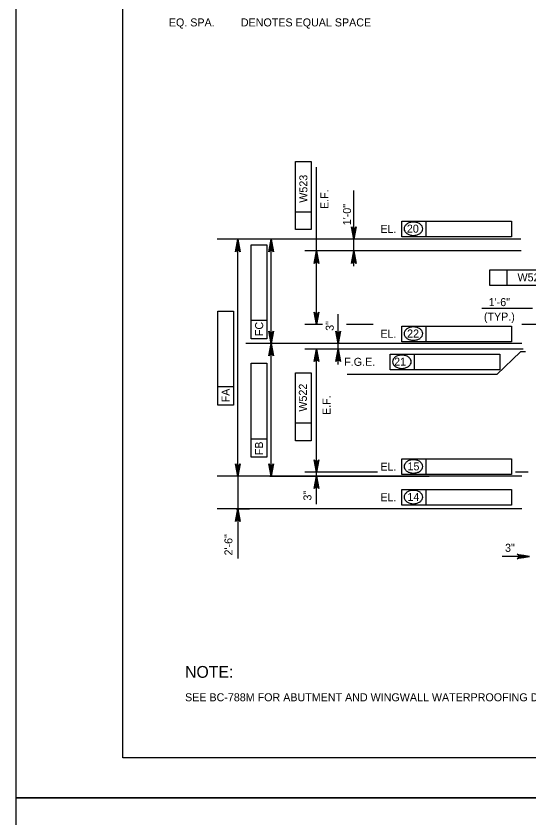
# Model space of a CAD drawing. Extents: x 638340 to 640242, y 295465 to 298435.
# Drawn here: x 638435.5 to 638627.7, y 296052 to 296352.5 of the extents above; entities that cross this region are included whole.
import ezdxf

# ---------------------------------------------------------------- set-up
doc = ezdxf.new("R2010")
doc.units = 0
for name, color, linetype in [('2', 7, 'Continuous'), ('4', 7, 'Continuous'), ('Level 3', 7, 'Continuous'), ('Level 4', 7, 'Continuous'), ('PLT-BNDY', 7, 'Continuous')]:
    doc.layers.add(name, color=color, linetype=linetype)

msp = doc.modelspace()

# ---------------------------------------------------------------- linework, layer by layer
at = {"layer": '2'}
for p, q in [((638475.46, 296074.46), (638475.46, 296638.46)), ((639261.46, 296074.46), (638475.46, 296074.46))]:
    msp.add_line(p, q, dxfattribs=at)
at = {"layer": 'Level 3'}
for p, q in [((638628.98, 296242.86), (638610.01, 296242.86)), ((638626.39, 296226.73), (638624.44, 296226.73))]:
    msp.add_line(p, q, dxfattribs=at)
at = {"layer": 'Level 4'}
for p, q in [((638540.22, 296272.48), (638540.22, 296297.97)), ((638540.22, 296297.97), (638546.11, 296297.97)), ((638546.11, 296297.97), (638546.11, 296272.48)), ((638548.09, 296239.81), (638548.09, 296295.95)), ((638562.03, 296258.82), (638562.03, 296287.12)), ((638546.11, 296279.06), (638540.22, 296279.06)), ((638580.01, 296275.65), (638621.14, 296275.65)), ((638580.01, 296269.76), (638580.01, 296275.65)), ((638589.16, 296269.76), (638589.16, 296275.65)), ((638621.14, 296275.65), (638621.14, 296269.76)), ((638546.11, 296272.48), (638540.22, 296272.48)), ((638624.66, 296268.85), (638510.77, 296268.85)), ((638526.11, 296268.85), (638514.16, 296268.85)), ((638543.48, 296268.85), (638526.69, 296268.85)), ((638590.42, 296268.85), (638554.66, 296268.85)), ((638621.14, 296269.76), (638580.01, 296269.76)), ((638518.58, 296183.01), (638518.58, 296265.9)), ((638523.59, 296231.54), (638523.59, 296266.78)), ((638523.59, 296266.78), (638529.48, 296266.78)), ((638529.48, 296266.78), (638529.48, 296231.54)), ((638531.11, 296232.75), (638531.11, 296265.9)), ((638624.77, 296264.49), (638543.67, 296264.49)), ((638612.96, 296257.37), (638638.45, 296257.37)), ((638612.96, 296251.48), (638612.96, 296257.37)), ((638619.54, 296251.48), (638619.54, 296257.37)), ((638638.45, 296251.48), (638612.96, 296251.48)), ((638511.07, 296206.68), (638511.07, 296241.91)), ((638511.07, 296241.91), (638516.96, 296241.91)), ((638516.96, 296241.91), (638516.96, 296206.68)), ((638556.15, 296221.98), (638556.15, 296240.75)), ((638529.48, 296238.38), (638523.59, 296238.38)), ((638550.3, 296236.86), (638543.67, 296236.86)), ((638569.33, 296236.86), (638559.33, 296236.86)), ((638580.01, 296236.34), (638621.14, 296236.34)), ((638580.01, 296230.45), (638580.01, 296236.34)), ((638589.16, 296230.45), (638589.16, 296236.34)), ((638621.14, 296236.34), (638621.14, 296230.45)), ((638641.03, 296236.86), (638625.04, 296236.86)), ((638624.94, 296229.8), (638521.51, 296229.8)), ((638529.48, 296231.54), (638523.59, 296231.54)), ((638596.82, 296229.8), (638526.69, 296229.8)), ((638590.42, 296229.8), (638526.69, 296229.8)), ((638621.14, 296230.45), (638580.01, 296230.45)), ((638531.11, 296183.01), (638531.11, 296226.85)), ((638625.54, 296227.65), (638543.67, 296227.65)), ((638575.67, 296225.79), (638616.8, 296225.79)), ((638575.67, 296219.9), (638575.67, 296225.79)), ((638584.82, 296219.9), (638584.82, 296225.79)), ((638624.44, 296226.73), (638615.62, 296218.23)), ((638616.8, 296225.79), (638616.8, 296219.9)), ((638548.09, 296180.07), (638548.09, 296224.7)), ((638523.59, 296187.15), (638523.59, 296222.39)), ((638523.59, 296222.39), (638529.48, 296222.39)), ((638529.48, 296222.39), (638529.48, 296187.15)), ((638616.8, 296219.9), (638575.67, 296219.9)), ((638540.22, 296193.31), (638540.22, 296218.8)), ((638540.22, 296218.8), (638546.11, 296218.8)), ((638546.11, 296218.8), (638546.11, 296193.31)), ((638615.62, 296218.23), (638559.59, 296218.23)), ((638516.96, 296213.51), (638511.07, 296213.51)), ((638516.96, 296206.68), (638511.07, 296206.68)), ((638546.11, 296199.89), (638540.22, 296199.89)), ((638529.48, 296193.99), (638523.59, 296193.99)), ((638546.11, 296193.31), (638540.22, 296193.31)), ((638529.48, 296187.15), (638523.59, 296187.15)), ((638580.01, 296186.55), (638621.14, 296186.55)), ((638580.01, 296180.65), (638580.01, 296186.55)), ((638589.16, 296180.65), (638589.16, 296186.55)), ((638621.14, 296186.55), (638621.14, 296180.65)), ((638570.94, 296181.6), (638543.67, 296181.6)), ((638621.14, 296180.65), (638580.01, 296180.65)), ((638627.41, 296181.6), (638622.65, 296181.6)), ((638624.94, 296180.07), (638510.77, 296180.07)), ((638526.11, 296180.07), (638514.16, 296180.07)), ((638518.58, 296180.07), (638518.58, 296167.79)), ((638596.82, 296180.07), (638526.69, 296180.07)), ((638530.51, 296180.07), (638590.25, 296180.07)), ((638548.09, 296169.52), (638548.09, 296177.12)), ((638580.01, 296175.08), (638621.14, 296175.08)), ((638580.01, 296169.19), (638580.01, 296175.08)), ((638589.16, 296169.19), (638589.16, 296175.08)), ((638621.14, 296175.08), (638621.14, 296169.19)), ((638621.14, 296169.19), (638580.01, 296169.19)), ((638551.55, 296167.79), (638510.77, 296167.79)), ((638517.99, 296167.79), (638523, 296167.79)), ((638624.94, 296167.79), (638551.55, 296167.79)), ((638518.58, 296164.84), (638518.58, 296149.21)), ((638622.03, 296149.98), (638617.66, 296149.98)), ((638624.98, 296149.98), (638622.03, 296149.98))]:
    msp.add_line(p, q, dxfattribs=at)
for points in [[(638562.03, 296268.85), (638561.16, 296273.5), (638561.41, 296273.14), (638561.72, 296272.96), (638562.03, 296272.9), (638562.34, 296272.96), (638562.65, 296273.14), (638562.9, 296273.5), (638562.03, 296268.85), (638562.65, 296273.14), (638562.34, 296272.96), (638562.03, 296268.85), (638562.03, 296272.9), (638561.72, 296272.96), (638562.03, 296268.85), (638561.41, 296273.14)], [(638518.58, 296268.85), (638519.46, 296264.2), (638519.21, 296264.55), (638518.9, 296264.74), (638518.58, 296264.79), (638518.27, 296264.74), (638517.96, 296264.55), (638517.71, 296264.2), (638518.58, 296268.85), (638517.96, 296264.55), (638518.27, 296264.74), (638518.58, 296268.85), (638518.58, 296264.79), (638518.9, 296264.74), (638518.58, 296268.85), (638519.21, 296264.55)], [(638531.11, 296268.85), (638531.98, 296264.2), (638531.73, 296264.55), (638531.42, 296264.74), (638531.11, 296264.79), (638530.8, 296264.74), (638530.48, 296264.55), (638530.24, 296264.2), (638531.11, 296268.85), (638530.48, 296264.55), (638530.8, 296264.74), (638531.11, 296268.85), (638531.11, 296264.79), (638531.42, 296264.74), (638531.11, 296268.85), (638531.73, 296264.55)], [(638548.09, 296264.49), (638548.97, 296259.84), (638548.72, 296260.2), (638548.41, 296260.38), (638548.09, 296260.44), (638547.78, 296260.38), (638547.47, 296260.2), (638547.22, 296259.84), (638548.09, 296264.49), (638547.47, 296260.2), (638547.78, 296260.38), (638548.09, 296264.49), (638548.09, 296260.44), (638548.41, 296260.38), (638548.09, 296264.49), (638548.72, 296260.2)], [(638562.03, 296264.49), (638562.9, 296259.84), (638562.65, 296260.2), (638562.34, 296260.38), (638562.03, 296260.44), (638561.72, 296260.38), (638561.41, 296260.2), (638561.16, 296259.84), (638562.03, 296264.49), (638561.41, 296260.2), (638561.72, 296260.38), (638562.03, 296264.49), (638562.03, 296260.44), (638562.34, 296260.38), (638562.03, 296264.49), (638562.65, 296260.2)], [(638548.09, 296236.86), (638547.22, 296241.51), (638547.47, 296241.15), (638547.78, 296240.97), (638548.09, 296240.91), (638548.41, 296240.97), (638548.72, 296241.15), (638548.97, 296241.51), (638548.09, 296236.86), (638548.72, 296241.15), (638548.41, 296240.97), (638548.09, 296236.86), (638548.09, 296240.91), (638547.78, 296240.97), (638548.09, 296236.86), (638547.47, 296241.15)], [(638531.11, 296229.8), (638530.24, 296234.45), (638530.48, 296234.09), (638530.8, 296233.91), (638531.11, 296233.85), (638531.42, 296233.91), (638531.73, 296234.09), (638531.98, 296234.45), (638531.11, 296229.8), (638531.73, 296234.09), (638531.42, 296233.91), (638531.11, 296229.8), (638531.11, 296233.85), (638530.8, 296233.91), (638531.11, 296229.8), (638530.48, 296234.09)], [(638556.15, 296229.8), (638555.28, 296234.45), (638555.53, 296234.09), (638555.84, 296233.91), (638556.15, 296233.85), (638556.46, 296233.91), (638556.78, 296234.09), (638557.02, 296234.45), (638556.15, 296229.8), (638556.78, 296234.09), (638556.46, 296233.91), (638556.15, 296229.8), (638556.15, 296233.85), (638555.84, 296233.91), (638556.15, 296229.8), (638555.53, 296234.09)], [(638531.11, 296229.8), (638531.98, 296225.15), (638531.73, 296225.51), (638531.42, 296225.69), (638531.11, 296225.75), (638530.8, 296225.69), (638530.48, 296225.51), (638530.24, 296225.15), (638531.11, 296229.8), (638530.48, 296225.51), (638530.8, 296225.69), (638531.11, 296229.8), (638531.11, 296225.75), (638531.42, 296225.69), (638531.11, 296229.8), (638531.73, 296225.51)], [(638548.09, 296227.65), (638548.97, 296223), (638548.72, 296223.36), (638548.41, 296223.54), (638548.09, 296223.6), (638547.78, 296223.54), (638547.47, 296223.36), (638547.22, 296223), (638548.09, 296227.65), (638547.47, 296223.36), (638547.78, 296223.54), (638548.09, 296227.65), (638548.09, 296223.6), (638548.41, 296223.54), (638548.09, 296227.65), (638548.72, 296223.36)], [(638556.15, 296227.65), (638557.02, 296223), (638556.78, 296223.36), (638556.46, 296223.54), (638556.15, 296223.6), (638555.84, 296223.54), (638555.53, 296223.36), (638555.28, 296223), (638556.15, 296227.65), (638555.53, 296223.36), (638555.84, 296223.54), (638556.15, 296227.65), (638556.15, 296223.6), (638556.46, 296223.54), (638556.15, 296227.65), (638556.78, 296223.36)], [(638518.58, 296180.07), (638517.71, 296184.72), (638517.96, 296184.36), (638518.27, 296184.17), (638518.58, 296184.12), (638518.9, 296184.17), (638519.21, 296184.36), (638519.46, 296184.72), (638518.58, 296180.07), (638519.21, 296184.36), (638518.9, 296184.17), (638518.58, 296180.07), (638518.58, 296184.12), (638518.27, 296184.17), (638518.58, 296180.07), (638517.96, 296184.36)], [(638531.11, 296180.07), (638530.24, 296184.72), (638530.48, 296184.36), (638530.8, 296184.17), (638531.11, 296184.12), (638531.42, 296184.17), (638531.73, 296184.36), (638531.98, 296184.72), (638531.11, 296180.07), (638531.73, 296184.36), (638531.42, 296184.17), (638531.11, 296180.07), (638531.11, 296184.12), (638530.8, 296184.17), (638531.11, 296180.07), (638530.48, 296184.36)], [(638548.09, 296181.6), (638547.22, 296186.25), (638547.47, 296185.9), (638547.78, 296185.71), (638548.09, 296185.66), (638548.41, 296185.71), (638548.72, 296185.9), (638548.97, 296186.25), (638548.09, 296181.6), (638548.72, 296185.9), (638548.41, 296185.71), (638548.09, 296181.6), (638548.09, 296185.66), (638547.78, 296185.71), (638548.09, 296181.6), (638547.47, 296185.9)], [(638548.09, 296180.07), (638548.97, 296175.41), (638548.72, 296175.77), (638548.41, 296175.96), (638548.09, 296176.01), (638547.78, 296175.96), (638547.47, 296175.77), (638547.22, 296175.41), (638548.09, 296180.07), (638547.47, 296175.77), (638547.78, 296175.96), (638548.09, 296180.07), (638548.09, 296176.01), (638548.41, 296175.96), (638548.09, 296180.07), (638548.72, 296175.77)], [(638518.58, 296167.79), (638519.46, 296163.14), (638519.21, 296163.49), (638518.9, 296163.68), (638518.58, 296163.73), (638518.27, 296163.68), (638517.96, 296163.49), (638517.71, 296163.14), (638518.58, 296167.79), (638517.96, 296163.49), (638518.27, 296163.68), (638518.58, 296167.79), (638518.58, 296163.73), (638518.9, 296163.68), (638518.58, 296167.79), (638519.21, 296163.49)], [(638627.93, 296149.98), (638623.27, 296149.11), (638623.63, 296149.35), (638623.82, 296149.67), (638623.87, 296149.98), (638623.82, 296150.29), (638623.63, 296150.6), (638623.27, 296150.85), (638627.93, 296149.98), (638623.63, 296150.6), (638623.82, 296150.29), (638627.93, 296149.98), (638623.87, 296149.98), (638623.82, 296149.67), (638627.93, 296149.98), (638623.63, 296149.35)]]:
    msp.add_lwpolyline(points, dxfattribs=at)
for points in [[(638561.54, 296271.79), (638562.52, 296271.79), (638562.03, 296268.85)], [(638518.09, 296265.9), (638519.07, 296265.9), (638518.58, 296268.85)], [(638530.62, 296265.9), (638531.6, 296265.9), (638531.11, 296268.85)], [(638547.6, 296261.54), (638548.59, 296261.54), (638548.09, 296264.49)], [(638561.54, 296261.54), (638562.52, 296261.54), (638562.03, 296264.49)], [(638547.6, 296239.81), (638548.59, 296239.81), (638548.09, 296236.86)], [(638530.62, 296232.75), (638531.6, 296232.75), (638531.11, 296229.8)], [(638555.66, 296232.75), (638556.64, 296232.75), (638556.15, 296229.8)], [(638530.62, 296226.85), (638531.6, 296226.85), (638531.11, 296229.8)], [(638547.6, 296224.7), (638548.59, 296224.7), (638548.09, 296227.65)], [(638555.66, 296224.7), (638556.64, 296224.7), (638556.15, 296227.65)], [(638547.6, 296184.55), (638548.59, 296184.55), (638548.09, 296181.6)], [(638518.09, 296183.01), (638519.07, 296183.01), (638518.58, 296180.07)], [(638530.62, 296183.01), (638531.6, 296183.01), (638531.11, 296180.07)], [(638547.6, 296177.12), (638548.59, 296177.12), (638548.09, 296180.07)], [(638518.09, 296164.84), (638519.07, 296164.84), (638518.58, 296167.79)], [(638624.98, 296150.47), (638624.98, 296149.48), (638627.93, 296149.98)]]:
    msp.add_lwpolyline(points, close=True, dxfattribs=at)
for centre, radius, start, end in [((638582.7, 296272.81), 1.82, 149.9767, 180), ((638583.51, 296272.35), 2.75, 125.6316, 149.9767), ((638584.03, 296271.61), 3.65, 106.5358, 125.6316), ((638584.37, 296270.45), 4.86, 90, 106.5358), ((638584.37, 296270.45), 4.86, 73.4642, 90), ((638584.72, 296271.61), 3.65, 54.3684, 73.4642), ((638585.24, 296272.35), 2.75, 30.0233, 54.3684), ((638586.05, 296272.81), 1.82, 0, 30.0233), ((638582.7, 296272.81), 1.82, 180, 210.0233), ((638583.51, 296273.27), 2.75, 210.0233, 234.3684), ((638584.03, 296274.01), 3.65, 234.3684, 253.4642), ((638584.72, 296274.01), 3.65, 286.5358, 305.6316), ((638585.24, 296273.27), 2.75, 305.6316, 329.9767), ((638586.05, 296272.81), 1.82, 329.9767, 0), ((638584.37, 296275.17), 4.86, 253.4642, 270), ((638584.37, 296275.17), 4.86, 270, 286.5358), ((638583.51, 296233.04), 2.75, 125.6316, 149.9767), ((638584.03, 296232.3), 3.65, 106.5358, 125.6316), ((638584.37, 296231.15), 4.86, 90, 106.5358), ((638584.37, 296231.15), 4.86, 73.4642, 90), ((638584.72, 296232.3), 3.65, 54.3684, 73.4642), ((638585.24, 296233.04), 2.75, 30.0233, 54.3684), ((638582.7, 296233.5), 1.82, 149.9767, 180), ((638582.7, 296233.5), 1.82, 180, 210.0233), ((638583.51, 296233.97), 2.75, 210.0233, 234.3684), ((638584.03, 296234.7), 3.65, 234.3684, 253.4642), ((638584.72, 296234.7), 3.65, 286.5358, 305.6316), ((638585.24, 296233.97), 2.75, 305.6316, 329.9767), ((638586.05, 296233.5), 1.82, 0, 30.0233), ((638586.05, 296233.5), 1.82, 329.9767, 0), ((638584.37, 296235.86), 4.86, 253.4642, 270), ((638584.37, 296235.86), 4.86, 270, 286.5358), ((638578.37, 296222.95), 1.82, 149.9767, 180), ((638578.37, 296222.95), 1.82, 180, 210.0233), ((638579.17, 296222.49), 2.75, 125.6316, 149.9767), ((638579.69, 296221.76), 3.65, 106.5358, 125.6316), ((638580.04, 296220.6), 4.86, 90, 106.5358), ((638580.04, 296220.6), 4.86, 73.4642, 90), ((638580.38, 296221.76), 3.65, 54.3684, 73.4642), ((638580.91, 296222.49), 2.75, 30.0233, 54.3684), ((638581.71, 296222.95), 1.82, 0, 30.0233), ((638581.71, 296222.95), 1.82, 329.9767, 0), ((638579.17, 296223.42), 2.75, 210.0233, 234.3684), ((638579.69, 296224.15), 3.65, 234.3684, 253.4642), ((638580.04, 296225.31), 4.86, 253.4642, 270), ((638580.04, 296225.31), 4.86, 270, 286.5358), ((638580.38, 296224.15), 3.65, 286.5358, 305.6316), ((638580.91, 296223.42), 2.75, 305.6316, 329.9767), ((638582.7, 296183.71), 1.82, 149.9767, 180), ((638582.7, 296183.71), 1.82, 180, 210.0233), ((638583.51, 296183.24), 2.75, 125.6316, 149.9767), ((638584.03, 296182.51), 3.65, 106.5358, 125.6316), ((638584.37, 296181.35), 4.86, 90, 106.5358), ((638584.37, 296181.35), 4.86, 73.4642, 90), ((638584.72, 296182.51), 3.65, 54.3684, 73.4642), ((638585.24, 296183.24), 2.75, 30.0233, 54.3684), ((638586.05, 296183.71), 1.82, 0, 30.0233), ((638586.05, 296183.71), 1.82, 329.9767, 0), ((638583.51, 296184.17), 2.75, 210.0233, 234.3684), ((638584.03, 296184.91), 3.65, 234.3684, 253.4642), ((638584.37, 296186.07), 4.86, 253.4642, 270), ((638584.37, 296186.07), 4.86, 270, 286.5358), ((638584.72, 296184.91), 3.65, 286.5358, 305.6316), ((638585.24, 296184.17), 2.75, 305.6316, 329.9767), ((638584.03, 296171.05), 3.65, 106.5358, 125.6316), ((638584.37, 296169.89), 4.86, 90, 106.5358), ((638584.37, 296169.89), 4.86, 73.4642, 90), ((638584.72, 296171.05), 3.65, 54.3684, 73.4642), ((638582.7, 296172.24), 1.82, 149.9767, 180), ((638582.7, 296172.24), 1.82, 180, 210.0233), ((638583.51, 296171.78), 2.75, 125.6316, 149.9767), ((638585.24, 296171.78), 2.75, 30.0233, 54.3684), ((638586.05, 296172.24), 1.82, 0, 30.0233), ((638586.05, 296172.24), 1.82, 329.9767, 0), ((638583.51, 296172.71), 2.75, 210.0233, 234.3684), ((638584.03, 296173.44), 3.65, 234.3684, 253.4642), ((638584.37, 296174.6), 4.86, 253.4642, 270), ((638584.37, 296174.6), 4.86, 270, 286.5358), ((638584.72, 296173.44), 3.65, 286.5358, 305.6316), ((638585.24, 296172.71), 2.75, 305.6316, 329.9767)]:
    msp.add_arc(centre, radius, start, end, dxfattribs=at)
at = {"layer": 'PLT-BNDY'}
for points in [[(638435.46, 296653.46), (639276.46, 296653.46), (639276.46, 296059.46), (638435.46, 296059.46)], [(638435.46, 296059.46), (639276.46, 296059.46), (639276.46, 295465.46), (638435.46, 295465.46)]]:
    msp.add_lwpolyline(points, close=True, dxfattribs=at)

# ---------------------------------------------------------------- texts
at = {"layer": '2'}
msp.add_text('SEE BC-788M FOR ABUTMENT AND WINGWALL WATERPROOFING DETAIL.', height=3.0001, dxfattribs=at).set_placement((638498.79, 296095.69))
at = {"layer": '4'}
msp.add_text('NOTE:', height=4.429, dxfattribs=at).set_placement((638498.79, 296104.49))
at = {"layer": 'Level 3'}
for s, p in [('1\'-6"', (638612.58, 296243.81)), ('(TYP.)', (638610.79, 296238.37))]:
    msp.add_text(s, height=3, dxfattribs=at).set_placement(p)
at = {"layer": 'Level 4'}
for s, height, p in [('EQ. SPA.', 3, (638492.72, 296348.65)), ('DENOTES EQUAL SPACE', 3.0001, (638519.7, 296348.65)), ('EL.', 3, (638572, 296271.24)), ('20', 3, (638581.92, 296271.35)), ('W524', 3, (638623.38, 296253.1)), ('EL.', 3, (638572, 296231.93)), ('22', 3, (638582.02, 296232.04)), ('F.G.E.', 3, (638558.44, 296221.43)), ('21', 3, (638577.16, 296221.5)), ('EL.', 3, (638572, 296182.14)), ('15', 3, (638582.16, 296182.25)), ('EL.', 3, (638572, 296170.67)), ('14', 3, (638582.13, 296170.79)), ('3"', 3, (638618.71, 296151.71))]:
    msp.add_text(s, height=height, dxfattribs=at).set_placement(p)
for s, p in [('W523', (638544.63, 296282.56)), ('E.F.', (638552.54, 296280.21)), ('1\'-0"', (638560.97, 296274.12)), ('FC', (638528.06, 296232.56)), ('3"', (638554.52, 296234.55)), ('W522', (638544.44, 296204.26)), ('FA', (638515.48, 296207.74)), ('E.F.', (638553.31, 296203.01)), ('FB', (638528, 296187.92)), ('3"', (638546.15, 296170.92)), ('2\'-6"', (638516.55, 296150.35))]:
    msp.add_text(s, height=3, rotation=90, dxfattribs=at).set_placement(p)

doc.saveas('drawing.dxf')
